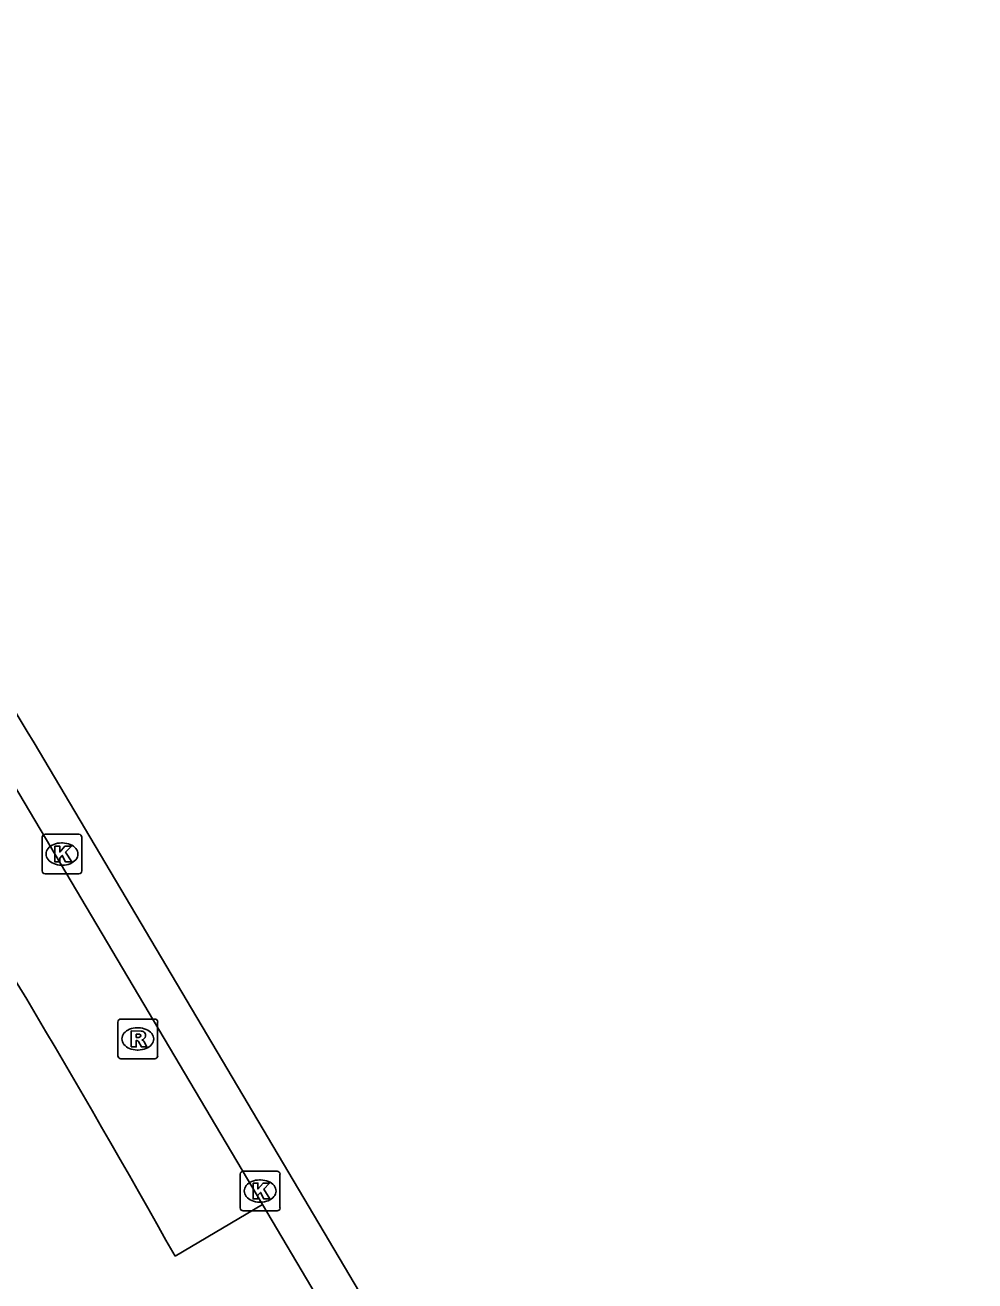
# Model space of a CAD drawing. Extents: x 160379 to 161131, y 383940 to 384849.
# Drawn here: x 161035.54 to 161059.48, y 384470.7 to 384502.35 of the extents above; entities that cross this region are included whole.
import ezdxf

# ---------------------------------------------------------------- set-up
doc = ezdxf.new("R2010")
doc.units = 0
for name, color, linetype in [('IMGEO_Fietspad_gesloten', 7, 'Continuous'), ('IMGEO_Fietspad_open', 7, 'Continuous'), ('IMGEO_Kolk', 7, 'Continuous'), ('IMGEO_Rioolput', 7, 'Continuous'), ('IMGEO_Voetpad_open', 7, 'Continuous')]:
    doc.layers.add(name, color=color, linetype=linetype)

msp = doc.modelspace()

# ---------------------------------------------------------------- linework, layer by layer
at = {"layer": 'IMGEO_Fietspad_gesloten'}
msp.add_lwpolyline([(161035.767, 384484.262), (161059.475, 384444.228)], dxfattribs=at)
msp.add_arc((160840.964, 384367.064), 227.34, 31.032, 36.51899, dxfattribs=at)
at = {"layer": 'IMGEO_Fietspad_open'}
for points in [[(161041.518, 384472.629), (161034.859, 384483.863)], [(161041.518, 384472.629), (161044.226, 384468.061)]]:
    msp.add_lwpolyline(points, dxfattribs=at)
at = {"layer": 'IMGEO_Kolk'}
for p, q in [((161035.968, 384481.034), (161035.968, 384481.886)), ((161036.043, 384481.96), (161036.895, 384481.96)), ((161036.456, 384481.74), (161036.481, 384481.74)), ((161036.969, 384481.886), (161036.969, 384481.034)), ((161036.479, 384481.18), (161036.454, 384481.18)), ((161036.895, 384480.96), (161036.043, 384480.96)), ((161040.962, 384472.541), (161040.962, 384473.393)), ((161041.037, 384473.467), (161041.889, 384473.467)), ((161041.45, 384473.247), (161041.475, 384473.247)), ((161041.963, 384473.393), (161041.963, 384472.541)), ((161041.473, 384472.687), (161041.448, 384472.687)), ((161041.889, 384472.467), (161041.037, 384472.467))]:
    msp.add_line(p, q, dxfattribs=at)
for points in [[(161035.968, 384481.034), (161035.968, 384481.886)], [(161036.043, 384481.96), (161036.895, 384481.96)], [(161036.969, 384481.886), (161036.969, 384481.034)], [(161036.289, 384481.66), (161036.412, 384481.66), (161036.412, 384481.509), (161036.542, 384481.66), (161036.706, 384481.66), (161036.56, 384481.509), (161036.713, 384481.26), (161036.561, 384481.26), (161036.476, 384481.424), (161036.412, 384481.357), (161036.412, 384481.26), (161036.289, 384481.26), (161036.289, 384481.66)], [(161036.895, 384480.96), (161036.043, 384480.96)], [(161040.962, 384472.541), (161040.962, 384473.393)], [(161041.037, 384473.467), (161041.889, 384473.467)], [(161041.963, 384473.393), (161041.963, 384472.541)], [(161041.283, 384473.167), (161041.406, 384473.167), (161041.406, 384473.016), (161041.536, 384473.167), (161041.7, 384473.167), (161041.554, 384473.016), (161041.707, 384472.767), (161041.555, 384472.767), (161041.47, 384472.931), (161041.406, 384472.864), (161041.406, 384472.767), (161041.283, 384472.767), (161041.283, 384473.167)], [(161041.889, 384472.467), (161041.037, 384472.467)]]:
    msp.add_lwpolyline(points, dxfattribs=at)
for centre, start, end in [((161036.045, 384481.884), 91.552, 178.448), ((161036.045, 384481.884), 91.552, 178.448), ((161036.893, 384481.884), 1.552, 88.448), ((161036.893, 384481.884), 1.552, 88.448), ((161036.045, 384481.036), 181.552, 268.448), ((161036.045, 384481.036), 181.552, 268.448), ((161036.893, 384481.036), 271.552, 358.448), ((161036.893, 384481.036), 271.552, 358.448), ((161041.039, 384473.391), 91.552, 178.448), ((161041.039, 384473.391), 91.552, 178.448), ((161041.887, 384473.391), 1.552, 88.448), ((161041.887, 384473.391), 1.552, 88.448), ((161041.039, 384472.543), 181.552, 268.448), ((161041.039, 384472.543), 181.552, 268.448), ((161041.887, 384472.543), 271.552, 358.448), ((161041.887, 384472.543), 271.552, 358.448)]:
    msp.add_arc(centre, 0.0765, start, end, dxfattribs=at)
for centre, major_axis, ratio, start_param, end_param in [((161036.455, 384481.46), (-0.387, 0.002), 0.722429, 4.712389, 7.853982), ((161036.48, 384481.46), (-0.39, 0.002), 0.717154, 1.570796, 4.712389), ((161041.449, 384472.967), (-0.387, 0.002), 0.722429, 4.712389, 7.853982), ((161041.474, 384472.967), (-0.39, 0.002), 0.717154, 1.570796, 4.712389)]:
    msp.add_ellipse(centre, major_axis=major_axis, ratio=ratio, start_param=start_param, end_param=end_param, dxfattribs=at)
at = {"layer": 'IMGEO_Rioolput'}
for p, q in [((161037.954, 384477.301), (161038.806, 384477.301)), ((161037.879, 384476.375), (161037.879, 384477.227)), ((161038.367, 384477.081), (161038.392, 384477.081)), ((161038.88, 384477.227), (161038.88, 384476.375)), ((161038.39, 384476.521), (161038.365, 384476.521)), ((161038.806, 384476.301), (161037.954, 384476.301))]:
    msp.add_line(p, q, dxfattribs=at)
for points in [[(161037.954, 384477.301), (161038.806, 384477.301)], [(161037.879, 384476.375), (161037.879, 384477.227)], [(161038.468, 384476.999), (161038.216, 384477.001), (161038.216, 384476.601)], [(161038.88, 384477.227), (161038.88, 384476.375)], [(161038.216, 384476.601), (161038.34, 384476.601), (161038.34, 384476.763), (161038.351, 384476.763)], [(161038.394, 384476.92), (161038.34, 384476.92), (161038.34, 384476.839)], [(161038.34, 384476.839), (161038.392, 384476.839)], [(161038.398, 384476.734), (161038.469, 384476.601), (161038.609, 384476.601), (161038.544, 384476.727)], [(161038.806, 384476.301), (161037.954, 384476.301)]]:
    msp.add_lwpolyline(points, dxfattribs=at)
for centre, radius, start, end in [((161037.956, 384477.225), 0.0765, 91.552, 178.448), ((161037.956, 384477.225), 0.0765, 91.552, 178.448), ((161038.804, 384477.225), 0.0765, 1.552, 88.448), ((161038.804, 384477.225), 0.0765, 1.552, 88.448), ((161038.467, 384476.889), 0.109, 350.3612, 89.416), ((161038.35, 384476.71), 0.0533, 26.0293, 88.6989), ((161038.376, 384477.028), 0.19, 274.7715, 282.9687), ((161038.4, 384476.824), 0.0964, 77.0061, 93.1865), ((161038.414, 384476.881), 0.0378, 276.6634, 79.6772), ((161038.465, 384476.889), 0.112, 277.5842, 350.9817), ((161038.449, 384476.674), 0.108, 29.5134, 73.7905), ((161037.956, 384476.377), 0.0765, 181.552, 268.448), ((161037.956, 384476.377), 0.0765, 181.552, 268.448), ((161038.804, 384476.377), 0.0765, 271.552, 358.448), ((161038.804, 384476.377), 0.0765, 271.552, 358.448)]:
    msp.add_arc(centre, radius, start, end, dxfattribs=at)
for centre, major_axis, ratio, start_param, end_param in [((161038.366, 384476.801), (-0.387, 0.002), 0.722429, 4.712389, 7.853982), ((161038.391, 384476.801), (-0.39, 0.002), 0.717154, 1.570796, 4.712389)]:
    msp.add_ellipse(centre, major_axis=major_axis, ratio=ratio, start_param=start_param, end_param=end_param, dxfattribs=at)
at = {"layer": 'IMGEO_Voetpad_open'}
msp.add_lwpolyline([(161039.319, 384471.326), (161041.518, 384472.629)], dxfattribs=at)
msp.add_arc((160767.44, 384318.704), 311.787, 29.30812, 34.80302, dxfattribs=at)

doc.saveas('drawing.dxf')
